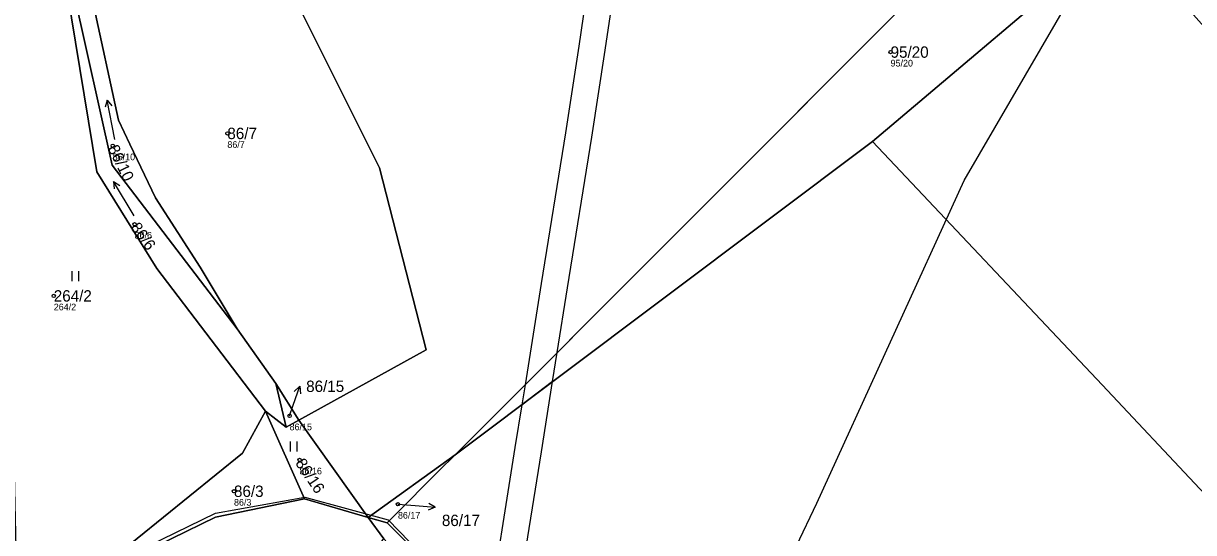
# Model space of a CAD drawing. Extents: x -734504 to -730695, y -1027923 to -1024502.
# Drawn here: x -732068.2 to -731893.3, y -1026618.4 to -1026542.3 of the extents above; entities that cross this region are included whole.
import ezdxf

# ---------------------------------------------------------------- set-up
doc = ezdxf.new("R2010")
doc.units = 0
for name, color, linetype in [('Definiční body', 7, 'Continuous'), ('Hranice parcel', 7, 'Continuous'), ('Parcelní čísla', 7, 'Continuous'), ('Polygon parcely', 7, 'Continuous'), ('Pop  PČ popisy', 7, 'Continuous'), ('Vnitřní kresba', 7, 'Continuous'), ('Věcná břemena k části', 7, 'Continuous'), ('Značky kultur', 7, 'Continuous')]:
    doc.layers.add(name, color=color, linetype=linetype)

msp = doc.modelspace()

# ---------------------------------------------------------------- linework, layer by layer
at = {"layer": 'Definiční body'}
for centre in [(-731938.58, -1026546.54), (-732037.73, -1026558.71), (-732054.87, -1026560.56), (-732051.6, -1026572.29), (-732063.68, -1026583.01), (-732028.43, -1026600.95), (-732026.94, -1026607.55), (-732036.74, -1026612.23), (-732012.23, -1026614.17)]:
    msp.add_circle(centre, 0.25, dxfattribs=at)
at = {"layer": 'Hranice parcel'}
for p, q in [((-731941.3, -1026559.94), (-731904.24, -1026528.54)), ((-732003.69, -1026606.79), (-731933.47, -1026536.4)), ((-731941.3, -1026559.94), (-732003.69, -1026606.79)), ((-732030.5, -1026596.09), (-732036.27, -1026587.95)), ((-732028.96, -1026602.66), (-732030.5, -1026596.09)), ((-732030.5, -1026596.09), (-732027.04, -1026601.59)), ((-732032.04, -1026600.26), (-732028.96, -1026602.66)), ((-732026.21, -1026613.35), (-732032.04, -1026600.26)), ((-732028.96, -1026602.66), (-732027.04, -1026601.59)), ((-732027.04, -1026601.59), (-732016.67, -1026616.14)), ((-732016.67, -1026616.14), (-732003.69, -1026606.79)), ((-732016.67, -1026616.14), (-732026.21, -1026613.35)), ((-732013.85, -1026616.96), (-732016.67, -1026616.14)), ((-732014.36, -1026619.37), (-732016.67, -1026616.14))]:
    msp.add_line(p, q, dxfattribs=at)
for points in [[(-732038.29, -1026515.88), (-732036.71, -1026518.29), (-732053.85, -1026526.19), (-732057.95, -1026538.52), (-732053.99, -1026556.75), (-732052.3, -1026560.32), (-732048.49, -1026568.32), (-732041.78, -1026578.69), (-732036.27, -1026587.95)], [(-732036.27, -1026587.95), (-732054.94, -1026563.48), (-732060.7, -1026537.67), (-732057.5, -1026524.5)], [(-732011.33, -1026528.18), (-732026.64, -1026540.54), (-732014.98, -1026563.87), (-732007.99, -1026591.06), (-732027.04, -1026601.59)], [(-732032.04, -1026600.26), (-732048.29, -1026578.92), (-732057.25, -1026564.44), (-732061.67, -1026537.42)], [(-731836.27, -1026672.06), (-731837.58, -1026670.8), (-731840.47, -1026668.03), (-731863.15, -1026642.98), (-731906.94, -1026596.3), (-731941.3, -1026559.94)], [(-732032.04, -1026600.26), (-732035.48, -1026606.53), (-732059.07, -1026625.66)], [(-732003.69, -1026606.79), (-732006.1, -1026609.2), (-732012.91, -1026616.02), (-732013.85, -1026616.96)], [(-732059.07, -1026625.66), (-732039.5, -1026616.13), (-732026.21, -1026613.35)], [(-732013.85, -1026616.96), (-732011.19, -1026619.62), (-731996.27, -1026634.52)]]:
    msp.add_lwpolyline(points, dxfattribs=at)
at = {"layer": 'Polygon parcely'}
for points in [[(-732003.69, -1026606.79), (-731933.47, -1026536.4), (-731902.95, -1026450.55), (-732011.33, -1026528.18), (-732026.64, -1026540.54), (-732014.98, -1026563.87), (-732007.99, -1026591.06), (-732027.04, -1026601.59), (-732016.67, -1026616.14)], [(-731941.3, -1026559.94), (-731904.24, -1026528.54), (-731894.12, -1026519), (-731875.02, -1026506.23), (-731843.13, -1026479.69), (-731836.61, -1026470.85), (-731840.62, -1026473.81), (-731906.63, -1026522.55), (-731929.66, -1026539.55), (-731933.47, -1026536.4), (-732003.69, -1026606.79)], [(-732041.78, -1026578.69), (-732036.27, -1026587.95), (-732030.5, -1026596.09), (-732027.04, -1026601.59), (-732007.99, -1026591.06), (-732014.98, -1026563.87), (-732026.64, -1026540.54), (-732011.33, -1026528.18), (-732036.03, -1026509.68), (-732055.4, -1026504.45), (-732038.29, -1026515.88), (-732036.71, -1026518.29), (-732053.85, -1026526.19), (-732057.95, -1026538.52), (-732053.99, -1026556.75), (-732052.3, -1026560.32), (-732048.49, -1026568.32)], [(-732041.3, -1026517.6), (-732057.5, -1026524.5), (-732060.7, -1026537.67), (-732054.94, -1026563.48), (-732036.27, -1026587.95), (-732041.78, -1026578.69), (-732048.49, -1026568.32), (-732052.3, -1026560.32), (-732053.99, -1026556.75), (-732057.95, -1026538.52), (-732053.85, -1026526.19), (-732036.71, -1026518.29), (-732038.29, -1026515.88)], [(-732036.27, -1026587.95), (-732054.94, -1026563.48), (-732060.7, -1026537.67), (-732057.5, -1026524.5), (-732061.67, -1026537.42), (-732057.25, -1026564.44), (-732048.29, -1026578.92), (-732032.04, -1026600.26), (-732028.96, -1026602.66), (-732030.5, -1026596.09)], [(-731836.27, -1026672.06), (-731828.58, -1026664.25), (-731838.08, -1026652.18), (-731857.9, -1026589.18), (-731854.12, -1026585.13), (-731904.24, -1026528.54), (-731941.3, -1026559.94), (-731906.94, -1026596.3), (-731863.15, -1026642.98), (-731840.47, -1026668.03), (-731837.58, -1026670.8)], [(-732070.5, -1026609.31), (-732069.79, -1026623.89), (-732069.53, -1026637.07), (-732059.39, -1026626.01), (-732059.07, -1026625.66), (-732035.48, -1026606.53), (-732032.04, -1026600.26), (-732048.29, -1026578.92), (-732057.25, -1026564.44), (-732061.67, -1026537.42), (-732086.41, -1026542.06), (-732080.33, -1026557.64), (-732075.27, -1026575.33), (-732072.4, -1026590.69)], [(-732027.04, -1026601.59), (-732030.5, -1026596.09), (-732028.96, -1026602.66)], [(-732026.21, -1026613.35), (-732032.04, -1026600.26), (-732035.48, -1026606.53), (-732059.07, -1026625.66), (-732039.5, -1026616.13)], [(-732032.04, -1026600.26), (-732026.21, -1026613.35), (-732016.67, -1026616.14), (-732027.04, -1026601.59), (-732028.96, -1026602.66)], [(-732003.69, -1026606.79), (-732016.67, -1026616.14), (-732013.85, -1026616.96), (-732012.91, -1026616.02), (-732006.1, -1026609.2)], [(-732045.65, -1026652.86), (-732038.78, -1026648.13), (-732025.2, -1026631.69), (-732022.86, -1026629.07), (-732021.34, -1026627.38), (-732014.36, -1026619.37), (-732016.67, -1026616.14), (-732026.21, -1026613.35), (-732039.5, -1026616.13), (-732059.07, -1026625.66), (-732059.39, -1026626.01)], [(-732016.67, -1026616.14), (-732014.36, -1026619.37), (-731998.09, -1026637.25), (-731996.97, -1026635.57), (-731996.27, -1026634.52), (-732011.19, -1026619.62), (-732013.85, -1026616.96)]]:
    msp.add_lwpolyline(points, close=True, dxfattribs=at)
msp.add_lwpolyline([(-731863.15, -1026642.98), (-731906.94, -1026596.3), (-731941.3, -1026559.94), (-732003.69, -1026606.79), (-732006.1, -1026609.2), (-732012.91, -1026616.02), (-732013.85, -1026616.96), (-732011.19, -1026619.62), (-731996.27, -1026634.52), (-731981.65, -1026629.39), (-731975.06, -1026647.92), (-731979.49, -1026655.91), (-731977.42, -1026657.76), (-731976.61, -1026658.62), (-731972.9, -1026658.47), (-731971.56, -1026657.43), (-731970.74, -1026656.78), (-731964.35, -1026667.34), (-731956.39, -1026680.5), (-731929.79, -1026707.37), (-731897.55, -1026740.6), (-731891.98, -1026732.29)], dxfattribs=at)
at = {"layer": 'Pop  PČ popisy'}
for p, q in [((-732027.9, -1026599.37), (-732026.92, -1026596.53)), ((-732026.92, -1026596.53), (-732027.72, -1026597.32)), ((-732026.92, -1026596.53), (-732026.78, -1026597.64)), ((-732028.43, -1026600.95), (-732027.9, -1026599.37)), ((-732012.23, -1026614.17), (-732009.65, -1026614.37)), ((-732006.66, -1026614.63), (-732007.61, -1026614.05)), ((-732009.65, -1026614.37), (-732006.66, -1026614.63)), ((-732006.66, -1026614.63), (-732007.7, -1026615.04))]:
    msp.add_line(p, q, dxfattribs=at)
at = {"layer": 'Vnitřní kresba'}
msp.add_lwpolyline([(-732061.13, -1026537.35), (-732085.01, -1026542.48), (-732078.92, -1026559.32), (-732073.63, -1026577.76), (-732071.73, -1026591.42), (-732069.62, -1026609.74), (-732068.98, -1026636.13), (-732059.46, -1026625.23), (-732039.49, -1026615.52), (-732026.13, -1026613.13), (-732013.67, -1026616.52), (-731996.27, -1026634.52), (-731967.83, -1026652.33), (-731949.59, -1026613.99), (-731927.58, -1026565.74), (-731904.67, -1026526.33)], dxfattribs=at)
at = {"layer": 'Věcná břemena k části'}
for points in [[(-731983.53, -1026534.33), (-731985.18, -1026545.64), (-731987.2, -1026558.62), (-731990.82, -1026581.16), (-731993.23, -1026596.31), (-731993.71, -1026599.3), (-731989.11, -1026595.84), (-731988.41, -1026591.48), (-731986.87, -1026581.79), (-731983.25, -1026559.25), (-731981.23, -1026546.24), (-731979.57, -1026534.91)], [(-731990.78, -1026606.33), (-731989.11, -1026595.84), (-731993.71, -1026599.3), (-731994.73, -1026605.7), (-731998.91, -1026631.89), (-731999.04, -1026632.71), (-731999.49, -1026635.71), (-731998.09, -1026637.25), (-731996.43, -1026639.35), (-731988.87, -1026648.94), (-731991.9, -1026644.12), (-731996.01, -1026639.34), (-731995.22, -1026634.15), (-731995.09, -1026633.33)]]:
    msp.add_lwpolyline(points, close=True, dxfattribs=at)
at = {"layer": 'Značky kultur'}
for p, q in [((-732055.7, -1026553.74), (-732056, -1026554.79)), ((-732054.55, -1026559.63), (-732055.7, -1026553.74)), ((-732055.7, -1026553.74), (-732055.02, -1026554.6)), ((-732051.64, -1026571.04), (-732054.73, -1026565.9)), ((-732054.73, -1026565.9), (-732054.65, -1026566.99)), ((-732054.73, -1026565.9), (-732053.79, -1026566.48)), ((-732060.93, -1026580.81), (-732060.93, -1026579.31)), ((-732059.93, -1026580.81), (-732059.93, -1026579.31)), ((-732028.3, -1026606.31), (-732028.3, -1026604.81)), ((-732027.3, -1026606.31), (-732027.3, -1026604.81))]:
    msp.add_line(p, q, dxfattribs=at)

# ---------------------------------------------------------------- texts
at = {"layer": 'Definiční body'}
for s, p in [('95/20', (-731938.58, -1026548.7)), ('86/7', (-732037.73, -1026560.87)), ('86/10', (-732054.87, -1026562.72)), ('86/6', (-732051.6, -1026574.45)), ('264/2', (-732063.68, -1026585.17)), ('86/15', (-732028.43, -1026603.11)), ('86/16', (-732026.94, -1026609.71)), ('86/3', (-732036.74, -1026614.39)), ('86/17', (-732012.23, -1026616.33))]:
    msp.add_text(s, height=1, dxfattribs=at).set_placement(p)
at = {"layer": 'Parcelní čísla'}
for s, p in [('95/20', (-731938.58, -1026547.39)), ('86/7', (-732037.73, -1026559.56)), ('264/2', (-732063.68, -1026583.86)), ('86/15', (-732025.95, -1026597.38)), ('86/3', (-732036.74, -1026613.08)), ('86/17', (-732005.66, -1026617.44))]:
    msp.add_text(s, height=1.7, dxfattribs=at).set_placement(p)
for s, rotation, p in [('86/10', 296, (-732055.63, -1026560.93)), ('86/6', 306, (-732052.29, -1026572.79)), ('86/16', 304, (-732027.64, -1026608.03))]:
    msp.add_text(s, height=1.7, rotation=rotation, dxfattribs=at).set_placement(p)

doc.saveas('drawing.dxf')
